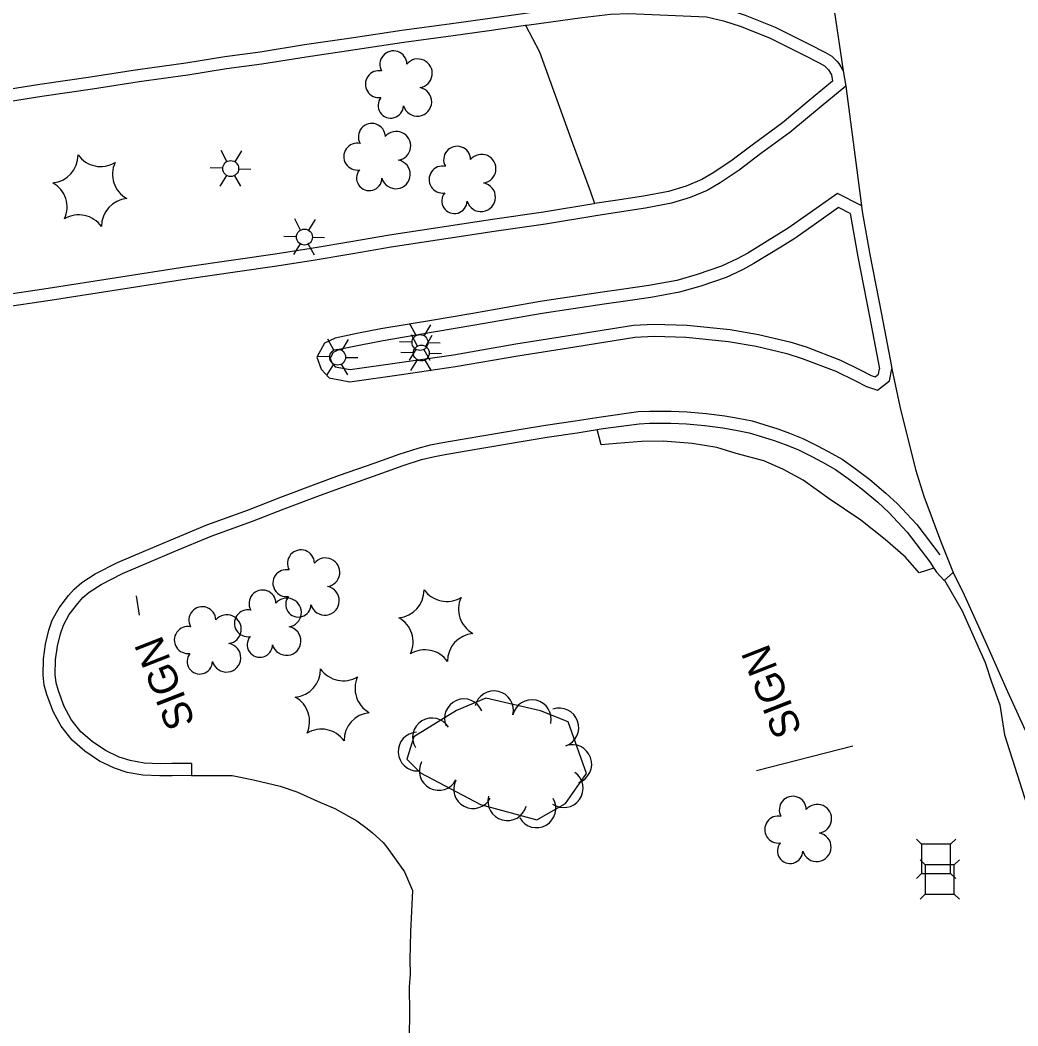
# Model space of a CAD drawing. Extents: x 591954 to 597000, y 198576 to 213500.
# Drawn here: x 593650.8 to 593856.4, y 210505.2 to 210712.6 of the extents above; entities that cross this region are included whole.
import ezdxf

# ---------------------------------------------------------------- set-up
doc = ezdxf.new("R2010")
doc.units = 0
for name, color, linetype in [('Level 11', 7, 'Continuous'), ('Level 14', 7, 'Continuous'), ('Level 17', 7, 'Continuous'), ('Level 18', 7, 'Continuous'), ('Level 21', 7, 'Continuous')]:
    doc.layers.add(name, color=color, linetype=linetype)

msp = doc.modelspace()

# ---------------------------------------------------------------- linework, layer by layer
at = {"layer": 'Level 11'}
for points in [[(593816.13, 210731.44), (593818.55, 210714.61), (593820.41, 210702.14)], [(593820.41, 210702.14), (593820.97, 210698.95)], [(593820.97, 210698.95), (593824.19, 210674.29)], [(593821.88, 210672.67), (593823.47, 210663.76), (593825.86, 210651.46), (593827.89, 210640.68)], [(593824.19, 210674.29), (593824.34, 210673.11)], [(593824.34, 210673.11), (593825.93, 210664.22), (593828.32, 210651.93), (593830.35, 210641.14)], [(593830.35, 210641.14), (593830.44, 210640.7)], [(593830.44, 210640.7), (593832.13, 210632.92), (593835.32, 210619.93), (593837.08, 210614.44), (593840.51, 210605.23), (593843.08, 210598.67)], [(593843.08, 210598.67), (593845.38, 210594.07), (593849.99, 210583.91), (593854.27, 210574.15), (593857.61, 210566.92), (593863.38, 210555.19), (593868.73, 210544.33), (593872.11, 210537.16), (593876.83, 210527.22), (593879.02, 210522.67), (593882.39, 210515.71), (593886.58, 210506.13), (593890.87, 210495.04), (593894.74, 210484.33), (593899.7, 210470.71), (593903.39, 210459.76), (593907.11, 210448.98)], [(593841.29, 210597.07), (593844.94, 210590.76), (593847.94, 210583.97), (593849.65, 210580.12), (593850.99, 210576.15), (593852.68, 210571.42), (593853.7, 210565.18), (593859.93, 210545.62), (593867.28, 210524.99), (593869.24, 210519.44), (593872.42, 210509.79), (593876.27, 210499.29), (593879.61, 210489.15), (593882.75, 210479.82), (593887.66, 210464.91), (593890.45, 210456.32), (593893.5, 210447.84)]]:
    msp.add_lwpolyline(points, dxfattribs=at)
at = {"layer": 'Level 14'}
for p, q in [((593693.42, 210683.39), (593692.23, 210685.69)), ((593695.12, 210683.38), (593696.49, 210685.61)), ((593692.59, 210682.03), (593689.98, 210682.1)), ((593695.86, 210681.94), (593698.38, 210681.87)), ((593693.34, 210680.54), (593691.98, 210678.35)), ((593694.98, 210680.49), (593696.22, 210678.32)), ((593708.62, 210669.27), (593707.42, 210671.57)), ((593710.32, 210669.26), (593711.69, 210671.49)), ((593707.79, 210667.91), (593705.18, 210667.98)), ((593708.54, 210666.42), (593707.18, 210664.23)), ((593710.18, 210666.37), (593711.42, 210664.2)), ((593711.06, 210667.82), (593713.58, 210667.75)), ((593732.43, 210647.53), (593731.23, 210649.83)), ((593734.13, 210647.52), (593735.49, 210649.75)), ((593732.7, 210645.36), (593731.5, 210647.66)), ((593715.46, 210644.5), (593714.26, 210646.8)), ((593717.16, 210644.49), (593718.53, 210646.72)), ((593731.59, 210646.17), (593728.99, 210646.24)), ((593734.4, 210645.35), (593735.77, 210647.58)), ((593734.87, 210646.08), (593737.39, 210646.01)), ((593731.86, 210644), (593729.26, 210644.07)), ((593732.35, 210644.68), (593730.99, 210642.49)), ((593733.99, 210644.63), (593735.23, 210642.45)), ((593735.14, 210643.9), (593737.66, 210643.84)), ((593714.62, 210643.13), (593712.02, 210643.21)), ((593715.38, 210641.64), (593714.02, 210639.45)), ((593717.02, 210641.6), (593718.26, 210639.42)), ((593717.9, 210643.04), (593720.42, 210642.98)), ((593732.62, 210642.51), (593731.26, 210640.32)), ((593734.26, 210642.46), (593735.5, 210640.28))]:
    msp.add_line(p, q, dxfattribs=at)
for points in [[(593674.74, 210593.84), (593675.35, 210589.89)], [(593802.59, 210557.88), (593822.39, 210562.93)]]:
    msp.add_lwpolyline(points, dxfattribs=at)
for centre in [(593694.22, 210681.96), (593709.42, 210667.84), (593733.23, 210646.1), (593733.5, 210643.93), (593716.26, 210643.07)]:
    msp.add_circle(centre, 1.64, dxfattribs=at)
at = {"layer": 'Level 17'}
for points in [[(593675.06, 210702.4), (593685, 210703.78), (593693.02, 210705.07), (593700.3, 210706.04), (593709.44, 210707.51), (593719.51, 210708.96), (593729.51, 210710.47), (593739.71, 210711.88), (593747.15, 210712.93), (593754.87, 210714.01), (593766.32, 210715.6), (593772.3, 210716.26), (593776.27, 210716.43), (593792.64, 210715.71), (593796.45, 210714.8), (593800.22, 210713.58), (593806.41, 210711.11), (593813.42, 210707.63), (593816.66, 210705.93), (593818.09, 210705.13), (593819.13, 210704.11), (593819.54, 210703.6), (593820.41, 210702.14)], [(593754.99, 210711.5), (593755.22, 210711.53), (593766.63, 210713.12), (593772.49, 210713.76), (593776.27, 210713.93), (593792.28, 210713.23), (593795.77, 210712.39), (593799.38, 210711.22), (593805.39, 210708.83), (593812.28, 210705.4), (593815.47, 210703.73), (593816.58, 210703.11), (593817.39, 210702.32)], [(593675.4, 210699.93), (593685.37, 210701.31), (593693.38, 210702.59), (593700.66, 210703.57), (593709.81, 210705.03), (593719.88, 210706.49), (593729.87, 210707.99), (593740.06, 210709.4), (593747.5, 210710.45), (593754.99, 210711.5)], [(593754.99, 210711.5), (593757.83, 210706.03), (593764.65, 210687.22), (593768.28, 210677.37), (593769.19, 210674.74)], [(593646.74, 210698.07), (593654.93, 210699.38), (593665.37, 210700.86), (593675.01, 210702.39)], [(593675.01, 210702.39), (593675.06, 210702.4)], [(593817.39, 210702.32), (593818.02, 210701.26), (593818.25, 210699.96), (593814.26, 210696.67), (593807.93, 210691.4), (593801.92, 210687.01), (593797.52, 210683.68), (593793.77, 210681.14), (593791.28, 210679.7), (593788.08, 210678.34), (593784.46, 210677.26), (593779.31, 210676.25), (593773.47, 210675.38), (593769.19, 210674.74)], [(593647.12, 210695.6), (593655.31, 210696.91), (593665.74, 210698.39), (593675.4, 210699.93)], [(593820.97, 210698.95), (593815.86, 210694.74), (593809.46, 210689.42), (593803.41, 210685.01), (593798.97, 210681.64), (593795.1, 210679.02), (593792.4, 210677.46), (593788.93, 210675.98), (593785.05, 210674.83), (593779.73, 210673.79), (593773.84, 210672.9), (593769.46, 210672.25), (593759.09, 210670.53), (593748.51, 210668.98), (593727.32, 210665.73), (593719.4, 210664.41), (593711.21, 210663.01), (593703.73, 210661.87), (593695.64, 210660.7), (593685.16, 210659.17), (593657.03, 210654.75), (593646.82, 210653.24)], [(593824.12, 210674.32), (593819.28, 210676.85), (593813.02, 210672.39), (593809.06, 210669.64), (593806.24, 210667.89), (593800.81, 210664.53), (593798.59, 210663.35), (593795.36, 210661.83), (593790.32, 210660.11), (593786.16, 210658.91), (593780.4, 210657.88), (593775.21, 210657.1), (593770.85, 210656.5), (593757.99, 210654.52), (593744.11, 210652.11), (593735.62, 210650.67), (593725.16, 210648.91), (593720.56, 210648.01), (593715.76, 210647.02), (593713.56, 210645.97), (593711.97, 210643.07), (593712.85, 210640.61), (593714.49, 210638.79), (593718.75, 210638.01), (593729.39, 210639.47), (593740.55, 210641.12), (593753.38, 210643.35), (593765.11, 210645.2), (593777.48, 210647.19), (593781.45, 210647.4), (593788.08, 210647.2), (593796.83, 210646.29), (593802.48, 210645.33), (593808.79, 210643.83), (593811.99, 210642.82), (593818.91, 210640.16), (593822.8, 210638.26), (593825.22, 210637.03), (593827.49, 210636.24), (593829.96, 210638.22), (593830.44, 210640.67)], [(593769.19, 210674.74), (593769.07, 210674.72), (593758.7, 210673), (593748.14, 210671.46), (593726.93, 210668.2), (593718.99, 210666.88), (593710.82, 210665.47), (593703.36, 210664.34), (593695.28, 210663.17), (593684.79, 210661.64), (593656.65, 210657.23), (593646.45, 210655.71)], [(593821.88, 210672.67), (593819.48, 210673.92), (593814.46, 210670.35), (593810.44, 210667.55), (593807.56, 210665.76), (593802.05, 210662.36), (593799.71, 210661.11), (593796.3, 210659.51), (593791.07, 210657.72), (593786.73, 210656.47), (593780.81, 210655.41), (593775.57, 210654.62), (593771.21, 210654.02), (593758.4, 210652.05), (593744.54, 210649.65), (593736.04, 210648.2), (593725.61, 210646.45), (593721.05, 210645.55), (593716.56, 210644.63), (593715.36, 210644.06), (593714.7, 210642.85), (593715.04, 210641.92), (593715.78, 210641.1), (593718.81, 210640.54), (593729.04, 210641.95), (593740.16, 210643.59), (593752.97, 210645.81), (593764.72, 210647.67), (593777.22, 210649.68), (593781.42, 210649.9), (593788.25, 210649.69), (593797.17, 210648.77), (593802.98, 210647.78), (593809.46, 210646.24), (593812.81, 210645.18), (593819.91, 210642.46), (593823.92, 210640.5), (593826.2, 210639.33), (593827, 210639.05), (593827.68, 210639.6), (593827.89, 210640.68)], [(593686.15, 210559.32), (593686.15, 210559.22), (593686.18, 210556.82), (593682.16, 210556.78), (593679.63, 210556.74), (593676.09, 210556.89), (593672.92, 210557.48), (593670.3, 210558.31), (593667.2, 210559.8), (593664.16, 210561.85), (593661.53, 210564.11), (593659.27, 210566.99), (593657.65, 210570), (593656.35, 210573.5), (593655.79, 210575.46), (593655.57, 210577.52), (593655.66, 210580.91), (593656.08, 210583.94), (593656.76, 210586.76), (593657.45, 210588.83), (593658.85, 210591.42), (593660.83, 210593.92), (593662, 210595.27), (593663.54, 210596.61), (593666.29, 210598.39), (593670.9, 210600.71), (593676.42, 210603.1), (593681.65, 210605.29), (593689.3, 210608.49), (593697.86, 210611.63), (593704.35, 210614.14), (593711.86, 210616.97), (593716.65, 210618.72), (593723.76, 210621.23), (593728.96, 210623.11), (593732.88, 210624.35), (593735.38, 210624.98), (593737.52, 210625.42), (593741.95, 210626.18), (593746.77, 210626.98), (593754.06, 210628.24), (593759.06, 210629.06), (593765.22, 210629.98), (593770.58, 210630.81), (593778.18, 210631.85), (593780.49, 210631.97), (593784.98, 210631.96), (593788.29, 210631.84), (593792.22, 210631.44), (593796.01, 210630.99), (593798.76, 210630.52), (593801.67, 210629.92), (593804.06, 210629.17), (593806.98, 210628.27), (593809.37, 210627.42), (593812.09, 210626.33), (593815.15, 210624.79), (593817.36, 210623.63), (593820.19, 210622.03), (593822.91, 210620.1), (593825.9, 210617.85), (593829.23, 210615.04), (593831.59, 210612.85), (593833.55, 210610.79), (593835.57, 210608.57), (593840.31, 210602.3)], [(593686.15, 210559.32), (593686.15, 210559.22), (593686.18, 210556.82), (593682.16, 210556.78), (593679.63, 210556.74), (593676.09, 210556.89), (593672.92, 210557.48), (593670.3, 210558.31), (593667.2, 210559.8), (593664.16, 210561.85), (593661.53, 210564.11), (593659.27, 210566.99), (593657.65, 210570), (593656.35, 210573.5), (593655.79, 210575.46), (593655.57, 210577.52), (593655.66, 210580.91), (593656.08, 210583.94), (593656.76, 210586.76), (593657.45, 210588.83), (593658.85, 210591.42), (593660.83, 210593.92), (593662, 210595.27), (593663.54, 210596.61), (593666.29, 210598.39), (593670.9, 210600.71), (593676.42, 210603.1), (593681.65, 210605.29), (593689.3, 210608.49), (593697.86, 210611.63), (593704.35, 210614.14), (593711.86, 210616.97), (593716.65, 210618.72), (593723.76, 210621.23), (593728.96, 210623.11), (593732.88, 210624.35), (593735.38, 210624.98), (593737.52, 210625.42), (593741.95, 210626.18), (593746.77, 210626.98), (593754.06, 210628.24), (593759.06, 210629.06), (593765.22, 210629.98), (593770.58, 210630.81), (593778.18, 210631.85), (593780.49, 210631.97), (593784.98, 210631.96), (593788.29, 210631.84), (593792.22, 210631.44), (593796.01, 210630.99), (593798.76, 210630.52), (593801.67, 210629.92), (593804.06, 210629.17), (593806.98, 210628.27), (593809.37, 210627.42), (593812.09, 210626.33), (593815.15, 210624.79), (593817.36, 210623.63), (593820.19, 210622.03), (593822.91, 210620.1), (593825.9, 210617.85), (593829.23, 210615.04), (593831.59, 210612.85), (593833.55, 210610.79), (593835.57, 210608.57), (593840.31, 210602.3)], [(593769.71, 210628.15), (593770.94, 210628.34), (593778.42, 210629.36), (593780.55, 210629.47), (593784.94, 210629.46), (593788.12, 210629.35), (593791.94, 210628.96), (593795.65, 210628.51), (593798.3, 210628.06), (593801.04, 210627.5), (593803.31, 210626.79), (593806.19, 210625.9), (593808.48, 210625.08), (593811.06, 210624.04), (593814, 210622.57), (593816.16, 210621.44), (593818.85, 210619.91), (593821.44, 210618.08), (593824.34, 210615.89), (593827.57, 210613.17), (593829.83, 210611.07), (593831.72, 210609.09), (593833.64, 210606.97), (593838.27, 210600.86), (593839.13, 210599.55)], [(593686.15, 210559.32), (593682.13, 210559.28), (593679.67, 210559.24), (593676.37, 210559.38), (593673.53, 210559.91), (593671.22, 210560.64), (593668.45, 210561.97), (593665.68, 210563.84), (593663.34, 210565.85), (593661.37, 210568.36), (593659.94, 210571.03), (593658.73, 210574.28), (593658.26, 210575.94), (593658.07, 210577.62), (593658.16, 210580.71), (593658.53, 210583.48), (593659.17, 210586.07), (593659.75, 210587.84), (593660.94, 210590.04), (593662.76, 210592.32), (593663.78, 210593.5), (593665.05, 210594.61), (593667.53, 210596.22), (593671.96, 210598.45), (593677.4, 210600.8), (593682.61, 210602.99), (593690.21, 210606.16), (593698.74, 210609.29), (593705.24, 210611.8), (593712.73, 210614.62), (593717.49, 210616.36), (593724.6, 210618.87), (593729.77, 210620.74), (593733.57, 210621.95), (593735.94, 210622.54), (593737.98, 210622.96), (593742.36, 210623.72), (593747.18, 210624.52), (593754.47, 210625.78), (593759.45, 210626.59), (593765.59, 210627.5), (593769.71, 210628.15)], [(593839.13, 210599.55), (593836.1, 210598.64), (593833.29, 210601.82), (593829.08, 210605.5), (593824.05, 210609.44), (593817.53, 210613.9), (593812.16, 210617.72), (593808.01, 210620), (593804.08, 210621.71), (593798.4, 210623.24), (593794.38, 210624.46), (593789.29, 210625.26), (593783.33, 210625.78), (593778.87, 210625.66), (593773.75, 210625.27), (593770.53, 210624.98), (593769.71, 210628.15)], [(593839.13, 210599.55), (593839.63, 210598.78)], [(593839.63, 210598.78), (593841.22, 210597)], [(593841.29, 210597.07), (593843.08, 210598.67)], [(593686.18, 210556.82), (593694.51, 210556.81), (593698.93, 210555.91), (593704.42, 210554.6), (593707.82, 210553.43), (593712.7, 210551.29), (593715.65, 210550.01), (593720.21, 210547.5), (593722.36, 210545.88), (593723.45, 210544.98), (593725.61, 210542.99), (593726.43, 210542.04), (593727.96, 210539.87), (593730.01, 210537), (593731.7, 210533.09), (593731.29, 210524.58), (593731.13, 210518.85), (593731.19, 210515.9), (593731.02, 210513.28), (593731.07, 210507.92), (593730.92, 210498.21)]]:
    msp.add_lwpolyline(points, dxfattribs=at)
at = {"layer": 'Level 18'}
msp.add_lwpolyline([(593731.94, 210564.83), (593730.51, 210560.17), (593733.35, 210557.38), (593745.72, 210550.85), (593757.32, 210547.7), (593763.19, 210551.08), (593767.53, 210557.21), (593763.75, 210567.92), (593758.06, 210570.19), (593746.82, 210572.8), (593740.75, 210570.24), (593731.94, 210564.83)], dxfattribs=at)
for centre, radius, start, end in [((593727.75, 210703.44), 2.78, 1.3946, 209.1675), ((593732.79, 210701.59), 2.97, 278.4237, 139.6575), ((593724.75, 210699.37), 2.78, 78.0716, 279.0826), ((593732.68, 210695.73), 2.97, 196.0745, 79.0477), ((593727.21, 210694.97), 2.61, 140.7797, 358.7123), ((593723.31, 210688.49), 2.78, 1.3946, 209.1675), ((593728.35, 210686.64), 2.97, 278.4237, 139.6575), ((593720.31, 210684.42), 2.78, 78.0716, 279.0826), ((593740.88, 210683.78), 2.78, 1.3946, 209.1675), ((593657.05, 210684.7), 5.72, 275.2113, 0.9762), ((593667.45, 210688.1), 5.72, 215.2113, 300.9762), ((593675.59, 210680.79), 5.72, 155.2113, 240.9762), ((593728.24, 210680.78), 2.97, 196.0745, 79.0477), ((593745.92, 210681.92), 2.97, 278.4237, 139.6575), ((593722.77, 210680.02), 2.61, 140.7797, 358.7123), ((593737.88, 210679.7), 2.78, 78.0716, 279.0826), ((593654.79, 210674), 5.72, 335.2113, 60.9762), ((593745.81, 210676.07), 2.97, 196.0745, 79.0477), ((593740.34, 210675.3), 2.61, 140.7797, 358.7123), ((593673.34, 210670.09), 5.72, 95.2113, 180.9762), ((593662.94, 210666.69), 5.72, 35.2113, 120.9762), ((593708.7, 210600.57), 2.78, 1.3946, 209.1675), ((593713.74, 210598.71), 2.97, 278.4237, 139.6575), ((593705.7, 210596.49), 2.78, 78.0716, 279.0826), ((593700.78, 210592.28), 2.78, 1.3946, 209.1675), ((593708.16, 210592.1), 2.61, 140.7797, 358.7123), ((593713.63, 210592.86), 2.97, 196.0745, 79.0477), ((593728.35, 210595.04), 5.72, 275.2113, 0.9762), ((593738.75, 210598.44), 5.72, 215.2113, 300.9762), ((593705.82, 210590.43), 2.97, 278.4237, 139.6575), ((593746.89, 210591.13), 5.72, 155.2113, 240.9762), ((593688.39, 210588.84), 2.78, 1.3946, 209.1675), ((593693.44, 210586.98), 2.97, 278.4237, 139.6575), ((593697.78, 210588.21), 2.78, 78.0716, 279.0826), ((593685.39, 210584.76), 2.78, 78.0716, 279.0826), ((593726.09, 210584.33), 5.72, 335.2113, 60.9762), ((593700.24, 210583.81), 2.61, 140.7797, 358.7123), ((593705.71, 210584.57), 2.97, 196.0745, 79.0477), ((593744.63, 210580.42), 5.72, 95.2113, 180.9762), ((593693.33, 210581.13), 2.97, 196.0745, 79.0477), ((593687.86, 210580.36), 2.61, 140.7797, 358.7123), ((593734.23, 210577.02), 5.72, 35.2113, 120.9762), ((593707.02, 210578.69), 5.72, 275.2113, 0.9762), ((593717.42, 210582.08), 5.72, 215.2113, 300.9762), ((593725.56, 210574.78), 5.72, 155.2113, 240.9762), ((593704.76, 210567.98), 5.72, 335.2113, 60.9762), ((593723.31, 210564.07), 5.72, 95.2113, 180.9762), ((593712.9, 210560.67), 5.72, 35.2113, 120.9762), ((593810.04, 210549.77), 2.78, 1.3946, 209.1675), ((593815.08, 210547.91), 2.97, 278.4237, 139.6575), ((593807.04, 210545.69), 2.78, 78.0716, 279.0826), ((593814.97, 210542.06), 2.97, 196.0745, 79.0477), ((593809.5, 210541.29), 2.61, 140.7797, 358.7123)]:
    msp.add_arc(centre, radius, start, end, dxfattribs=at)
for centre, major_axis, ratio, start_param, end_param in [((593742.29, 210568.61), (-0.77, 3.93), 0.999995, 4.918887, 8.060213), ((593748.49, 210570.26), (1.22, 3.81), 0.999986, 4.795474, 7.9368), ((593756.28, 210568.45), (1.22, 3.81), 0.999986, 4.795474, 7.9368), ((593761.95, 210566.72), (3.83, 1.14), 0.999994, 4.763013, 7.904339), ((593735.7, 210564.68), (2.18, -3.36), 0.999659, 1.546077, 4.687402), ((593732.73, 210561.75), (-4, -0.15), 0.998235, 4.721207, 7.862533), ((593764.62, 210559.18), (3.83, 1.14), 0.999994, 4.763013, 7.904339), ((593737.09, 210557.77), (-2.07, -3.42), 0.999987, 4.771202, 7.912527), ((593762.84, 210554.21), (-3.7, 1.52), 0.999996, 1.344185, 4.48551), ((593744.17, 210554.03), (-2.07, -3.42), 0.999987, 4.771202, 7.912527), ((593751.23, 210551.52), (0.4, 3.98), 0.999997, 1.406528, 4.547853), ((593757.24, 210550.07), (1.21, -3.81), 0.999995, 4.928386, 8.069711)]:
    msp.add_ellipse(centre, major_axis=major_axis, ratio=ratio, start_param=start_param, end_param=end_param, dxfattribs=at)
at = {"layer": 'Level 21'}
for p, q in [((593836.57, 210542.64), (593835.51, 210543.7)), ((593842.57, 210542.64), (593843.63, 210543.7)), ((593837.33, 210538.39), (593836.27, 210539.45)), ((593843.33, 210538.39), (593844.39, 210539.45)), ((593835.51, 210535.58), (593836.57, 210536.64)), ((593843.63, 210535.58), (593842.57, 210536.64)), ((593836.27, 210531.33), (593837.33, 210532.39)), ((593844.39, 210531.33), (593843.33, 210532.39))]:
    msp.add_line(p, q, dxfattribs=at)
for points in [[(593836.57, 210536.64), (593842.57, 210536.64), (593842.57, 210542.64), (593836.57, 210542.64)], [(593837.33, 210532.39), (593843.33, 210532.39), (593843.33, 210538.39), (593837.33, 210538.39)]]:
    msp.add_lwpolyline(points, close=True, dxfattribs=at)

# ---------------------------------------------------------------- texts
at = {"layer": 'Level 14'}
for p in [(593686.99, 210567.75), (593812.03, 210566.04)]:
    msp.add_text('SIGN', height=6, rotation=111.3907, dxfattribs=at).set_placement(p)

doc.saveas('drawing.dxf')
